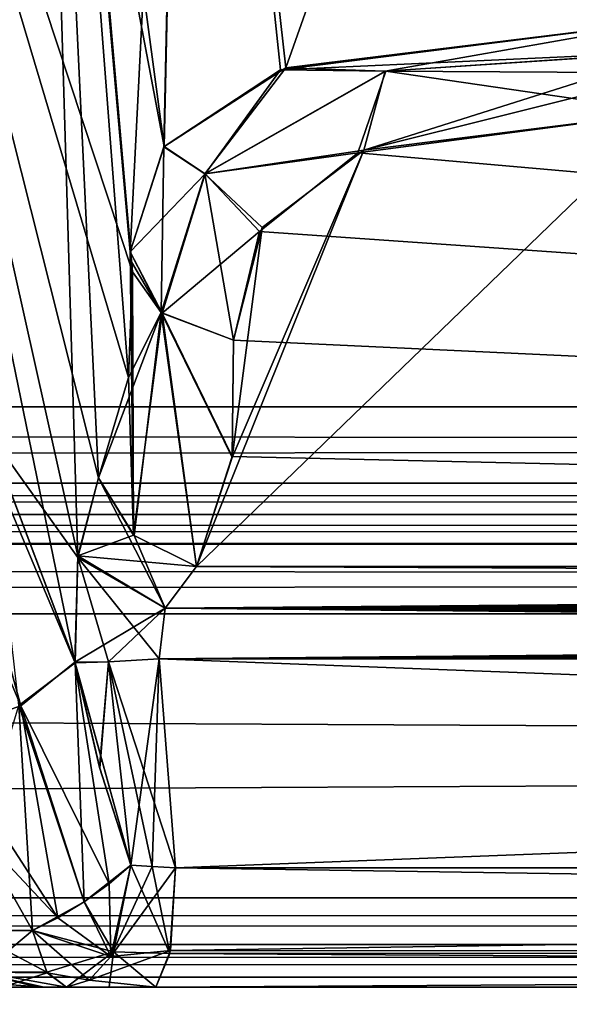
# Model space of a CAD drawing. Header units: inches. Extents: x -10 to 10, y -2.3 to 4.3.
# Tile 518 of 656: x -1.741 to -1.596, y -2.116 to -1.856. Entities that reach past the tile are written whole.
import ezdxf

# ---------------------------------------------------------------- set-up
doc = ezdxf.new("R2010")
doc.units = ezdxf.units.IN
doc.header["$LTSCALE"] = 65.185185
doc.header["$MEASUREMENT"] = 0
for name, color, linetype in [('100', 7, 'CONTINUOUS'), ('123', 7, 'CONTINUOUS'), ('12476', 7, 'CONTINUOUS'), ('12477', 7, 'CONTINUOUS'), ('12478', 7, 'CONTINUOUS'), ('12479', 7, 'CONTINUOUS'), ('12501', 7, 'CONTINUOUS'), ('12502', 7, 'CONTINUOUS'), ('12503', 7, 'CONTINUOUS'), ('28', 7, 'CONTINUOUS'), ('3832', 7, 'CONTINUOUS'), ('3870', 7, 'CONTINUOUS'), ('3916', 7, 'CONTINUOUS'), ('3924', 7, 'CONTINUOUS'), ('3925', 7, 'CONTINUOUS'), ('3926', 7, 'CONTINUOUS'), ('3927', 7, 'CONTINUOUS'), ('3928', 7, 'CONTINUOUS'), ('4254', 7, 'CONTINUOUS'), ('4267', 7, 'CONTINUOUS'), ('4275', 7, 'CONTINUOUS'), ('4276', 7, 'CONTINUOUS'), ('4277', 7, 'CONTINUOUS'), ('4278', 7, 'CONTINUOUS'), ('4282', 7, 'CONTINUOUS'), ('4283', 7, 'CONTINUOUS'), ('4284', 7, 'CONTINUOUS'), ('4285', 7, 'CONTINUOUS'), ('4286', 7, 'CONTINUOUS'), ('51', 7, 'CONTINUOUS'), ('5968', 7, 'CONTINUOUS'), ('5969', 7, 'CONTINUOUS'), ('5970', 7, 'CONTINUOUS'), ('5971', 7, 'CONTINUOUS'), ('5972', 7, 'CONTINUOUS'), ('5973', 7, 'CONTINUOUS'), ('5974', 7, 'CONTINUOUS'), ('5975', 7, 'CONTINUOUS'), ('5976', 7, 'CONTINUOUS'), ('5977', 7, 'CONTINUOUS'), ('5978', 7, 'CONTINUOUS'), ('5984', 7, 'CONTINUOUS'), ('6287', 7, 'CONTINUOUS'), ('6288', 7, 'CONTINUOUS'), ('6303', 7, 'CONTINUOUS'), ('6304', 7, 'CONTINUOUS'), ('6305', 7, 'CONTINUOUS'), ('8585', 7, 'CONTINUOUS'), ('8594', 7, 'CONTINUOUS')]:
    doc.layers.add(name, color=color, linetype=linetype)

msp = doc.modelspace()

# ---------------------------------------------------------------- linework, layer by layer
at = {"layer": '100', "linetype": 'Continuous'}
for points in [[(8.075, -1.95857, -4.05149), (8.075, -1.63343, -4.06853), (-8.075, -1.63343, -4.06853), (8.075, -1.95857, -4.05149)], [(8.075, -1.95857, -4.05149), (-8.075, -1.63343, -4.06853), (-8.075, -1.95857, -4.05149), (8.075, -1.95857, -4.05149)]]:
    msp.add_3dface(points, dxfattribs=at)
at = {"layer": '123', "linetype": 'Continuous'}
for points in [[(8.075, -1.97876, -4.04218), (8.075, -1.95857, -4.05149), (-8.075, -1.97876, -4.04218), (8.075, -1.97876, -4.04218)], [(8.075, -1.95857, -4.05149), (-8.075, -1.95857, -4.05149), (-8.075, -1.97876, -4.04218), (8.075, -1.95857, -4.05149)], [(8.075, -1.987, -4.02153), (8.075, -1.97876, -4.04218), (-8.075, -1.987, -4.02153), (8.075, -1.987, -4.02153)], [(-8.075, -1.987, -4.02153), (8.075, -1.97876, -4.04218), (-8.075, -1.97876, -4.04218), (-8.075, -1.987, -4.02153)]]:
    msp.add_3dface(points, dxfattribs=at)
at = {"layer": '12476', "linetype": 'Continuous'}
for points in [[(-7.49652, -2.10932, -3.78402), (7.49652, -2.10932, 3.78402), (7.49652, -2.10932, -3.78402), (-7.49652, -2.10932, -3.78402)], [(-7.49652, -2.10932, 3.78402), (7.49652, -2.10932, 3.78402), (-7.49652, -2.10932, -3.78402), (-7.49652, -2.10932, 3.78402)]]:
    msp.add_3dface(points, dxfattribs=at)
at = {"layer": '12477', "linetype": 'Continuous'}
for points in [[(-7.49652, -2.08831, 3.77031), (7.49652, -2.10058, 3.77428), (-7.49652, -2.10074, 3.77439), (-7.49652, -2.08831, 3.77031)], [(7.49652, -2.08831, 3.77031), (7.49652, -2.10058, 3.77428), (-7.49652, -2.08831, 3.77031), (7.49652, -2.08831, 3.77031)], [(7.49652, -2.10058, 3.77428), (7.49652, -2.10932, 3.78402), (-7.49652, -2.10074, 3.77439), (7.49652, -2.10058, 3.77428)], [(7.49652, -2.10932, 3.78402), (-7.49652, -2.10932, 3.78402), (-7.49652, -2.10074, 3.77439), (7.49652, -2.10932, 3.78402)]]:
    msp.add_3dface(points, dxfattribs=at)
at = {"layer": '12478', "linetype": 'Continuous'}
for points in [[(7.49489, -2.01331, 3.76638), (-7.49652, -2.08831, 3.77031), (-7.49489, -2.01331, 3.76638), (7.49489, -2.01331, 3.76638)], [(7.49489, -2.01331, 3.76638), (7.49652, -2.08831, 3.77031), (-7.49652, -2.08831, 3.77031), (7.49489, -2.01331, 3.76638)]]:
    msp.add_3dface(points, dxfattribs=at)
at = {"layer": '12479', "linetype": 'Continuous'}
for points in [[(-7.49488, -1.987, 3.79134), (7.49489, -1.99447, 3.77352), (-7.49489, -1.99512, 3.7729), (-7.49488, -1.987, 3.79134)], [(-7.49488, -1.987, 3.79134), (7.49488, -1.987, 3.79134), (7.49489, -1.99447, 3.77352), (-7.49488, -1.987, 3.79134)], [(7.49489, -1.99447, 3.77352), (7.49489, -2.01331, 3.76638), (-7.49489, -1.99512, 3.7729), (7.49489, -1.99447, 3.77352)], [(7.49489, -2.01331, 3.76638), (-7.49489, -2.01331, 3.76638), (-7.49489, -1.99512, 3.7729), (7.49489, -2.01331, 3.76638)]]:
    msp.add_3dface(points, dxfattribs=at)
at = {"layer": '12501', "linetype": 'Continuous'}
for points in [[(7.49652, -2.08831, -3.77031), (-7.49652, -2.10058, -3.77428), (7.49652, -2.10074, -3.77439), (7.49652, -2.08831, -3.77031)], [(-7.49652, -2.08831, -3.77031), (-7.49652, -2.10058, -3.77428), (7.49652, -2.08831, -3.77031), (-7.49652, -2.08831, -3.77031)], [(-7.49652, -2.10058, -3.77428), (-7.49652, -2.10932, -3.78402), (7.49652, -2.10074, -3.77439), (-7.49652, -2.10058, -3.77428)], [(-7.49652, -2.10932, -3.78402), (7.49652, -2.10932, -3.78402), (7.49652, -2.10074, -3.77439), (-7.49652, -2.10932, -3.78402)]]:
    msp.add_3dface(points, dxfattribs=at)
at = {"layer": '12502', "linetype": 'Continuous'}
for points in [[(-7.49489, -2.01331, -3.76638), (-7.49652, -2.08831, -3.77031), (7.49652, -2.08831, -3.77031), (-7.49489, -2.01331, -3.76638)], [(-7.49489, -2.01331, -3.76638), (7.49652, -2.08831, -3.77031), (7.49489, -2.01331, -3.76638), (-7.49489, -2.01331, -3.76638)]]:
    msp.add_3dface(points, dxfattribs=at)
at = {"layer": '12503', "linetype": 'Continuous'}
for points in [[(7.49488, -1.987, -3.79134), (-7.49488, -1.987, -3.79134), (-7.49489, -1.99447, -3.77352), (7.49488, -1.987, -3.79134)], [(7.49488, -1.987, -3.79134), (-7.49489, -1.99447, -3.77352), (7.49489, -1.99512, -3.7729), (7.49488, -1.987, -3.79134)], [(-7.49489, -1.99447, -3.77352), (-7.49489, -2.01331, -3.76638), (7.49489, -1.99512, -3.7729), (-7.49489, -1.99447, -3.77352)], [(-7.49489, -2.01331, -3.76638), (7.49489, -2.01331, -3.76638), (7.49489, -1.99512, -3.7729), (-7.49489, -2.01331, -3.76638)]]:
    msp.add_3dface(points, dxfattribs=at)
at = {"layer": '28', "linetype": 'Continuous'}
for points in [[(8.075, -1.987, -4.02153), (-8.075, -1.987, -4.02153), (8.04453, -1.987, -3.97741), (8.075, -1.987, -4.02153)], [(8.04453, -1.987, -3.97741), (-8.075, -1.987, -4.02153), (7.97221, -1.987, -3.8272), (8.04453, -1.987, -3.97741)], [(7.97221, -1.987, -3.8272), (-8.075, -1.987, -4.02153), (7.49488, -1.987, -3.79134), (7.97221, -1.987, -3.8272)], [(7.49488, -1.987, -3.79134), (-8.075, -1.987, -4.02153), (-7.49488, -1.987, -3.79134), (7.49488, -1.987, -3.79134)], [(-8.075, -1.987, 4.02153), (8.075, -1.987, 4.02153), (-8.04453, -1.987, 3.97741), (-8.075, -1.987, 4.02153)], [(-8.04453, -1.987, 3.97741), (8.075, -1.987, 4.02153), (-7.97221, -1.987, 3.8272), (-8.04453, -1.987, 3.97741)], [(-7.97221, -1.987, 3.8272), (8.075, -1.987, 4.02153), (-7.49488, -1.987, 3.79134), (-7.97221, -1.987, 3.8272)], [(-7.49488, -1.987, 3.79134), (8.075, -1.987, 4.02153), (7.49488, -1.987, 3.79134), (-7.49488, -1.987, 3.79134)]]:
    msp.add_3dface(points, dxfattribs=at)
at = {"layer": '3832', "linetype": 'Continuous'}
for points in [[(-8.075, -1.95857, 4.05149), (-8.075, -1.63343, 4.06853), (8.075, -1.63343, 4.06853), (-8.075, -1.95857, 4.05149)], [(8.075, -1.95857, 4.05149), (-8.075, -1.95857, 4.05149), (8.075, -1.63343, 4.06853), (8.075, -1.95857, 4.05149)]]:
    msp.add_3dface(points, dxfattribs=at)
at = {"layer": '3870', "linetype": 'Continuous'}
for points in [[(-1.73646, -2.112, 4.32322), (-1.76817, -2.112, 4.22339), (-1.74592, -2.112, -4.27614), (-1.73646, -2.112, 4.32322)], [(-1.74592, -2.112, 4.42785), (-1.73646, -2.112, 4.32322), (-1.72893, -2.112, 4.43416), (-1.74592, -2.112, 4.42785)], [(-1.73485, -2.112, -4.352), (-1.73646, -2.112, 4.32322), (-1.74592, -2.112, -4.27614), (-1.73485, -2.112, -4.352)], [(-1.74592, -2.112, -4.42785), (-1.72893, -2.112, -4.43416), (-1.73485, -2.112, -4.352), (-1.74592, -2.112, -4.42785)], [(-1.72893, -2.112, 4.43416), (-1.73646, -2.112, 4.32322), (-1.72893, -2.112, -4.43416), (-1.72893, -2.112, 4.43416)], [(-1.72893, -2.112, -4.43416), (-1.73646, -2.112, 4.32322), (-1.73485, -2.112, -4.352), (-1.72893, -2.112, -4.43416)], [(-1.71765, -2.112, 4.42807), (-1.72893, -2.112, 4.43416), (-1.71765, -2.112, -4.42807), (-1.71765, -2.112, 4.42807)], [(-1.71765, -2.112, -4.42807), (-1.72893, -2.112, 4.43416), (-1.72893, -2.112, -4.43416), (-1.71765, -2.112, -4.42807)], [(-1.70533, -2.112, 4.42451), (-1.71765, -2.112, 4.42807), (-1.70533, -2.112, -4.42451), (-1.70533, -2.112, 4.42451)], [(-1.70533, -2.112, -4.42451), (-1.71765, -2.112, 4.42807), (-1.71765, -2.112, -4.42807), (-1.70533, -2.112, -4.42451)], [(-0.26395, -2.112, 4.17036), (-1.70533, -2.112, 4.42451), (-0.26395, -2.112, -4.17036), (-0.26395, -2.112, 4.17036)], [(-0.26395, -2.112, -4.17036), (-1.70533, -2.112, 4.42451), (-1.70533, -2.112, -4.42451), (-0.26395, -2.112, -4.17036)]]:
    msp.add_3dface(points, dxfattribs=at)
at = {"layer": '3916', "linetype": 'Continuous'}
for points in [[(-1.73485, -2.112, -4.352), (-1.74592, -2.112, -4.27614), (-1.76361, -2.10565, -4.42257), (-1.73485, -2.112, -4.352)], [(-1.75478, -2.11054, -4.42521), (-1.73485, -2.112, -4.352), (-1.76361, -2.10565, -4.42257), (-1.75478, -2.11054, -4.42521)], [(-1.74592, -2.112, -4.42785), (-1.73485, -2.112, -4.352), (-1.75478, -2.11054, -4.42521), (-1.74592, -2.112, -4.42785)]]:
    msp.add_3dface(points, dxfattribs=at)
at = {"layer": '3924', "linetype": 'Continuous'}
msp.add_3dface([(-1.73797, -2.097, -4.45852), (-1.75496, -2.097, -4.45221), (-1.75204, -2.07212, -4.46862), (-1.73797, -2.097, -4.45852)], dxfattribs=at)
at = {"layer": '3925', "linetype": 'Continuous'}
for points in [[(-1.75113, -2.108, -4.44189), (-1.75496, -2.097, -4.45221), (-1.73415, -2.10797, -4.44824), (-1.75113, -2.108, -4.44189)], [(-1.75496, -2.097, -4.45221), (-1.73797, -2.097, -4.45852), (-1.73415, -2.10797, -4.44824), (-1.75496, -2.097, -4.45221)], [(-1.72893, -2.112, -4.43416), (-1.75113, -2.108, -4.44189), (-1.73415, -2.10797, -4.44824), (-1.72893, -2.112, -4.43416)], [(-1.72893, -2.112, -4.43416), (-1.74592, -2.112, -4.42785), (-1.75113, -2.108, -4.44189), (-1.72893, -2.112, -4.43416)]]:
    msp.add_3dface(points, dxfattribs=at)
at = {"layer": '3926', "linetype": 'Continuous'}
for points in [[(-1.71198, -2.0797, -4.45881), (-1.71657, -2.10262, -4.45211), (-1.7243, -2.08944, -4.46286), (-1.71198, -2.0797, -4.45881)], [(-1.71657, -2.10262, -4.45211), (-1.73797, -2.097, -4.45852), (-1.7243, -2.08944, -4.46286), (-1.71657, -2.10262, -4.45211)], [(-1.73415, -2.10797, -4.44824), (-1.73797, -2.097, -4.45852), (-1.71657, -2.10262, -4.45211), (-1.73415, -2.10797, -4.44824)], [(-1.72893, -2.112, -4.43416), (-1.73415, -2.10797, -4.44824), (-1.71657, -2.10262, -4.45211), (-1.72893, -2.112, -4.43416)]]:
    msp.add_3dface(points, dxfattribs=at)
at = {"layer": '3927', "linetype": 'Continuous'}
for points in [[(-1.71657, -2.10262, -4.45211), (-1.71198, -2.0797, -4.45881), (-1.70162, -2.10303, -4.44558), (-1.71657, -2.10262, -4.45211)], [(-1.70162, -2.10303, -4.44558), (-1.71198, -2.0797, -4.45881), (-1.70633, -2.08002, -4.45578), (-1.70162, -2.10303, -4.44558)], [(-1.70013, -2.08043, -4.45402), (-1.70162, -2.10303, -4.44558), (-1.70633, -2.08002, -4.45578), (-1.70013, -2.08043, -4.45402)], [(-1.71765, -2.112, -4.42807), (-1.72893, -2.112, -4.43416), (-1.71657, -2.10262, -4.45211), (-1.71765, -2.112, -4.42807)], [(-1.70533, -2.112, -4.42451), (-1.71765, -2.112, -4.42807), (-1.71657, -2.10262, -4.45211), (-1.70533, -2.112, -4.42451)], [(-1.70533, -2.112, -4.42451), (-1.71657, -2.10262, -4.45211), (-1.70162, -2.10303, -4.44558), (-1.70533, -2.112, -4.42451)]]:
    msp.add_3dface(points, dxfattribs=at)
at = {"layer": '3928', "linetype": 'Continuous'}
for points in [[(-1.70162, -2.10303, -4.44558), (-1.70013, -2.08043, -4.45402), (-0.26011, -2.10226, -4.19214), (-1.70162, -2.10303, -4.44558)], [(-0.26011, -2.10226, -4.19214), (-1.70013, -2.08043, -4.45402), (-0.25875, -2.08043, -4.19986), (-0.26011, -2.10226, -4.19214)], [(-0.26395, -2.112, -4.17036), (-1.70162, -2.10303, -4.44558), (-0.26011, -2.10226, -4.19214), (-0.26395, -2.112, -4.17036)], [(-0.26395, -2.112, -4.17036), (-1.70533, -2.112, -4.42451), (-1.70162, -2.10303, -4.44558), (-0.26395, -2.112, -4.17036)]]:
    msp.add_3dface(points, dxfattribs=at)
at = {"layer": '4254', "linetype": 'Continuous'}
for points in [[(-1.71213, -1.91757, -4.34366), (-1.72478, -1.77507, -4.33903), (-1.6977, -1.63195, -4.22234), (-1.71213, -1.91757, -4.34366)], [(-1.71213, -1.91757, -4.34366), (-1.6977, -1.63195, -4.22234), (-1.70324, -1.88984, -4.28053), (-1.71213, -1.91757, -4.34366)], [(-1.70324, -1.88984, -4.28053), (-1.6977, -1.63195, -4.22234), (-1.67107, -1.86894, -4.22944), (-1.70324, -1.88984, -4.28053)], [(-1.6977, -1.63195, -4.22234), (-1.58789, -1.63343, -4.17492), (-1.67107, -1.86894, -4.22944), (-1.6977, -1.63195, -4.22234)], [(-1.58789, -1.63343, -4.17492), (-1.56777, -1.85623, -4.1866), (-1.67107, -1.86894, -4.22944), (-1.58789, -1.63343, -4.17492)]]:
    msp.add_3dface(points, dxfattribs=at)
at = {"layer": '4267', "linetype": 'Continuous'}
for points in [[(-1.80751, -1.63239, -4.53127), (-1.73696, -1.63239, -4.352), (-1.77674, -1.90739, -4.5325), (-1.80751, -1.63239, -4.53127)], [(-1.77674, -1.90739, -4.5325), (-1.73696, -1.63239, -4.352), (-1.74978, -1.96499, -4.50279), (-1.77674, -1.90739, -4.5325)], [(-1.74978, -1.96499, -4.50279), (-1.73696, -1.63239, -4.352), (-1.72599, -1.99838, -4.46144), (-1.74978, -1.96499, -4.50279)], [(-1.72478, -1.77507, -4.33903), (-1.71213, -1.91757, -4.34366), (-1.73711, -1.63239, -4.34319), (-1.72478, -1.77507, -4.33903)], [(-1.73711, -1.63239, -4.34319), (-1.71213, -1.91757, -4.34366), (-1.71181, -1.92022, -4.34783), (-1.73711, -1.63239, -4.34319)], [(-1.73696, -1.63239, -4.352), (-1.73711, -1.63239, -4.34319), (-1.71155, -1.92287, -4.352), (-1.73696, -1.63239, -4.352)], [(-1.71155, -1.92287, -4.352), (-1.73711, -1.63239, -4.34319), (-1.71181, -1.92022, -4.34783), (-1.71155, -1.92287, -4.352)], [(-1.72599, -1.99838, -4.46144), (-1.73696, -1.63239, -4.352), (-1.7205, -1.97737, -4.44065), (-1.72599, -1.99838, -4.46144)], [(-1.7205, -1.97737, -4.44065), (-1.73696, -1.63239, -4.352), (-1.71258, -1.95084, -4.39684), (-1.7205, -1.97737, -4.44065)], [(-1.71258, -1.95084, -4.39684), (-1.73696, -1.63239, -4.352), (-1.71155, -1.92287, -4.352), (-1.71258, -1.95084, -4.39684)], [(-1.7267, -2.02619, -4.46952), (-1.74978, -1.96499, -4.50279), (-1.72599, -1.99838, -4.46144), (-1.7267, -2.02619, -4.46952)]]:
    msp.add_3dface(points, dxfattribs=at)
at = {"layer": '4275', "linetype": 'Continuous'}
msp.add_3dface([(-1.74978, -1.96499, -4.50279), (-1.7267, -2.02619, -4.46952), (-1.74158, -2.03748, -4.48342), (-1.74978, -1.96499, -4.50279)], dxfattribs=at)
at = {"layer": '4276', "linetype": 'Continuous'}
for points in [[(-1.7267, -2.02619, -4.46952), (-1.7243, -2.08944, -4.46286), (-1.74158, -2.03748, -4.48342), (-1.7267, -2.02619, -4.46952)], [(-1.71198, -2.0797, -4.45881), (-1.7243, -2.08944, -4.46286), (-1.7267, -2.02619, -4.46952), (-1.71198, -2.0797, -4.45881)], [(-1.71198, -2.0797, -4.45881), (-1.7267, -2.02619, -4.46952), (-1.72014, -2.0541, -4.46345), (-1.71198, -2.0797, -4.45881)], [(-1.73797, -2.097, -4.45852), (-1.75204, -2.07212, -4.46862), (-1.74158, -2.03748, -4.48342), (-1.73797, -2.097, -4.45852)], [(-1.7243, -2.08944, -4.46286), (-1.73797, -2.097, -4.45852), (-1.74158, -2.03748, -4.48342), (-1.7243, -2.08944, -4.46286)]]:
    msp.add_3dface(points, dxfattribs=at)
at = {"layer": '4277', "linetype": 'Continuous'}
for points in [[(-1.72014, -2.0541, -4.46345), (-1.7267, -2.02619, -4.46952), (-1.71788, -2.02596, -4.45794), (-1.72014, -2.0541, -4.46345)], [(-1.71198, -2.0797, -4.45881), (-1.72014, -2.0541, -4.46345), (-1.71788, -2.02596, -4.45794), (-1.71198, -2.0797, -4.45881)], [(-1.70446, -2.02515, -4.45184), (-1.71198, -2.0797, -4.45881), (-1.71788, -2.02596, -4.45794), (-1.70446, -2.02515, -4.45184)], [(-1.70633, -2.08002, -4.45578), (-1.71198, -2.0797, -4.45881), (-1.70446, -2.02515, -4.45184), (-1.70633, -2.08002, -4.45578)], [(-1.70013, -2.08043, -4.45402), (-1.70633, -2.08002, -4.45578), (-1.70446, -2.02515, -4.45184), (-1.70013, -2.08043, -4.45402)]]:
    msp.add_3dface(points, dxfattribs=at)
at = {"layer": '4278', "linetype": 'Continuous'}
for points in [[(-1.70013, -2.08043, -4.45402), (-1.70446, -2.02515, -4.45184), (-0.25902, -2.02515, -4.19697), (-1.70013, -2.08043, -4.45402)], [(-0.25875, -2.08043, -4.19986), (-1.70013, -2.08043, -4.45402), (-0.25902, -2.02515, -4.19697), (-0.25875, -2.08043, -4.19986)]]:
    msp.add_3dface(points, dxfattribs=at)
at = {"layer": '4282', "linetype": 'Continuous'}
for points in [[(-1.67107, -1.86894, -4.22944), (-1.56777, -1.85623, -4.1866), (-1.64478, -1.86984, -4.21068), (-1.67107, -1.86894, -4.22944)], [(-1.56777, -1.85623, -4.1866), (-1.56867, -1.86481, -4.18834), (-1.64478, -1.86984, -4.21068), (-1.56777, -1.85623, -4.1866)], [(-1.56867, -1.86481, -4.18834), (-1.56927, -1.87046, -4.1911), (-1.65044, -1.89071, -4.23361), (-1.56867, -1.86481, -4.18834)], [(-1.64478, -1.86984, -4.21068), (-1.56867, -1.86481, -4.18834), (-1.65044, -1.89071, -4.23361), (-1.64478, -1.86984, -4.21068)], [(-1.70324, -1.88984, -4.28053), (-1.67107, -1.86894, -4.22944), (-1.69241, -1.89699, -4.26684), (-1.70324, -1.88984, -4.28053)], [(-1.67107, -1.86894, -4.22944), (-1.64478, -1.86984, -4.21068), (-1.69241, -1.89699, -4.26684), (-1.67107, -1.86894, -4.22944)], [(-1.69241, -1.89699, -4.26684), (-1.64478, -1.86984, -4.21068), (-1.65044, -1.89071, -4.23361), (-1.69241, -1.89699, -4.26684)], [(-1.56927, -1.87046, -4.1911), (-1.57038, -1.88064, -4.20178), (-1.65044, -1.89071, -4.23361), (-1.56927, -1.87046, -4.1911)], [(-1.71213, -1.91757, -4.34366), (-1.70324, -1.88984, -4.28053), (-1.70393, -1.93363, -4.33375), (-1.71213, -1.91757, -4.34366)], [(-1.70324, -1.88984, -4.28053), (-1.69241, -1.89699, -4.26684), (-1.70393, -1.93363, -4.33375), (-1.70324, -1.88984, -4.28053)], [(-1.67725, -1.9112, -4.27438), (-1.69241, -1.89699, -4.26684), (-1.65044, -1.89071, -4.23361), (-1.67725, -1.9112, -4.27438)], [(-1.70393, -1.93363, -4.33375), (-1.69241, -1.89699, -4.26684), (-1.68486, -1.94094, -4.32802), (-1.70393, -1.93363, -4.33375)], [(-1.68486, -1.94094, -4.32802), (-1.69241, -1.89699, -4.26684), (-1.67725, -1.9112, -4.27438), (-1.68486, -1.94094, -4.32802)]]:
    msp.add_3dface(points, dxfattribs=at)
at = {"layer": '4283', "linetype": 'Continuous'}
for points in [[(-1.71181, -1.92022, -4.34783), (-1.71213, -1.91757, -4.34366), (-1.70393, -1.93363, -4.33375), (-1.71181, -1.92022, -4.34783)], [(-1.71155, -1.92287, -4.352), (-1.71181, -1.92022, -4.34783), (-1.70393, -1.93363, -4.33375), (-1.71155, -1.92287, -4.352)], [(-1.71258, -1.95084, -4.39684), (-1.71155, -1.92287, -4.352), (-1.70393, -1.93363, -4.33375), (-1.71258, -1.95084, -4.39684)], [(-1.7205, -1.97737, -4.44065), (-1.71258, -1.95084, -4.39684), (-1.70393, -1.93363, -4.33375), (-1.7205, -1.97737, -4.44065)], [(-1.7205, -1.97737, -4.44065), (-1.70393, -1.93363, -4.33375), (-1.71109, -1.99259, -4.43492), (-1.7205, -1.97737, -4.44065)], [(-1.70393, -1.93363, -4.33375), (-1.69462, -2.00074, -4.43491), (-1.71109, -1.99259, -4.43492), (-1.70393, -1.93363, -4.33375)], [(-1.70393, -1.93363, -4.33375), (-1.68486, -1.94094, -4.32802), (-1.68524, -1.97199, -4.38271), (-1.70393, -1.93363, -4.33375)], [(-1.69462, -2.00074, -4.43491), (-1.70393, -1.93363, -4.33375), (-1.68524, -1.97199, -4.38271), (-1.69462, -2.00074, -4.43491)]]:
    msp.add_3dface(points, dxfattribs=at)
at = {"layer": '4284', "linetype": 'Continuous'}
for points in [[(-1.57038, -1.88064, -4.20178), (-0.40816, -2.00074, -4.20808), (-1.69462, -2.00074, -4.43491), (-1.57038, -1.88064, -4.20178)], [(-1.65044, -1.89071, -4.23361), (-1.57038, -1.88064, -4.20178), (-1.69462, -2.00074, -4.43491), (-1.65044, -1.89071, -4.23361)], [(-1.65044, -1.89071, -4.23361), (-1.69462, -2.00074, -4.43491), (-1.68524, -1.97199, -4.38271), (-1.65044, -1.89071, -4.23361)], [(-1.67725, -1.9112, -4.27438), (-1.65044, -1.89071, -4.23361), (-1.68524, -1.97199, -4.38271), (-1.67725, -1.9112, -4.27438)], [(-1.68486, -1.94094, -4.32802), (-1.67725, -1.9112, -4.27438), (-1.68524, -1.97199, -4.38271), (-1.68486, -1.94094, -4.32802)]]:
    msp.add_3dface(points, dxfattribs=at)
at = {"layer": '4285', "linetype": 'Continuous'}
for points in [[(-1.69462, -2.00074, -4.43491), (-0.34863, -2.00686, -4.20518), (-1.7029, -2.01175, -4.44754), (-1.69462, -2.00074, -4.43491)], [(-0.40816, -2.00074, -4.20808), (-0.34863, -2.00686, -4.20518), (-1.69462, -2.00074, -4.43491), (-0.40816, -2.00074, -4.20808)], [(-0.34863, -2.00686, -4.20518), (-0.31405, -2.01175, -4.20265), (-1.7029, -2.01175, -4.44754), (-0.34863, -2.00686, -4.20518)], [(-0.25902, -2.02515, -4.19697), (-1.70446, -2.02515, -4.45184), (-1.7029, -2.01175, -4.44754), (-0.25902, -2.02515, -4.19697)], [(-0.26798, -2.02038, -4.1979), (-0.25902, -2.02515, -4.19697), (-1.7029, -2.01175, -4.44754), (-0.26798, -2.02038, -4.1979)], [(-0.31405, -2.01175, -4.20265), (-0.29324, -2.0151, -4.20067), (-1.7029, -2.01175, -4.44754), (-0.31405, -2.01175, -4.20265)], [(-0.29324, -2.0151, -4.20067), (-0.28054, -2.01745, -4.19932), (-1.7029, -2.01175, -4.44754), (-0.29324, -2.0151, -4.20067)], [(-0.28054, -2.01745, -4.19932), (-0.27273, -2.01913, -4.19844), (-1.7029, -2.01175, -4.44754), (-0.28054, -2.01745, -4.19932)], [(-0.27273, -2.01913, -4.19844), (-0.26798, -2.02038, -4.1979), (-1.7029, -2.01175, -4.44754), (-0.27273, -2.01913, -4.19844)]]:
    msp.add_3dface(points, dxfattribs=at)
at = {"layer": '4286', "linetype": 'Continuous'}
for points in [[(-1.72599, -1.99838, -4.46144), (-1.7205, -1.97737, -4.44065), (-1.7029, -2.01175, -4.44754), (-1.72599, -1.99838, -4.46144)], [(-1.7205, -1.97737, -4.44065), (-1.71109, -1.99259, -4.43492), (-1.7029, -2.01175, -4.44754), (-1.7205, -1.97737, -4.44065)], [(-1.71109, -1.99259, -4.43492), (-1.69462, -2.00074, -4.43491), (-1.7029, -2.01175, -4.44754), (-1.71109, -1.99259, -4.43492)], [(-1.7267, -2.02619, -4.46952), (-1.72599, -1.99838, -4.46144), (-1.71788, -2.02596, -4.45794), (-1.7267, -2.02619, -4.46952)], [(-1.72599, -1.99838, -4.46144), (-1.70446, -2.02515, -4.45184), (-1.71788, -2.02596, -4.45794), (-1.72599, -1.99838, -4.46144)], [(-1.70446, -2.02515, -4.45184), (-1.72599, -1.99838, -4.46144), (-1.7029, -2.01175, -4.44754), (-1.70446, -2.02515, -4.45184)]]:
    msp.add_3dface(points, dxfattribs=at)
at = {"layer": '51', "linetype": 'Continuous'}
for points in [[(-8.075, -1.97876, 4.04218), (-8.075, -1.95857, 4.05149), (8.075, -1.97876, 4.04218), (-8.075, -1.97876, 4.04218)], [(8.075, -1.97876, 4.04218), (-8.075, -1.95857, 4.05149), (8.075, -1.95857, 4.05149), (8.075, -1.97876, 4.04218)], [(8.075, -1.987, 4.02153), (-8.075, -1.987, 4.02153), (-8.075, -1.97876, 4.04218), (8.075, -1.987, 4.02153)], [(8.075, -1.987, 4.02153), (-8.075, -1.97876, 4.04218), (8.075, -1.97876, 4.04218), (8.075, -1.987, 4.02153)]]:
    msp.add_3dface(points, dxfattribs=at)
at = {"layer": '5968', "linetype": 'Continuous'}
for points in [[(-1.69757, -1.63195, 4.2222), (-1.73755, -1.63239, 4.33439), (-1.70319, -1.88977, 4.28039), (-1.69757, -1.63195, 4.2222)], [(-1.73755, -1.63239, 4.33439), (-1.72478, -1.77507, 4.33903), (-1.70319, -1.88977, 4.28039), (-1.73755, -1.63239, 4.33439)], [(-1.67241, -1.86945, 4.23082), (-1.69757, -1.63195, 4.2222), (-1.70319, -1.88977, 4.28039), (-1.67241, -1.86945, 4.23082)], [(-1.56777, -1.85623, 4.1866), (-1.69757, -1.63195, 4.2222), (-1.67241, -1.86945, 4.23082), (-1.56777, -1.85623, 4.1866)], [(-1.71213, -1.91757, 4.34366), (-1.70319, -1.88977, 4.28039), (-1.72478, -1.77507, 4.33903), (-1.71213, -1.91757, 4.34366)]]:
    msp.add_3dface(points, dxfattribs=at)
at = {"layer": '5969', "linetype": 'Continuous'}
for points in [[(-1.56777, -1.85623, 4.1866), (-1.67241, -1.86945, 4.23082), (-1.56866, -1.86475, 4.18832), (-1.56777, -1.85623, 4.1866)], [(-1.67241, -1.86945, 4.23082), (-1.64464, -1.8698, 4.21059), (-1.56866, -1.86475, 4.18832), (-1.67241, -1.86945, 4.23082)], [(-1.56866, -1.86475, 4.18832), (-1.64464, -1.8698, 4.21059), (-1.56925, -1.87027, 4.19098), (-1.56866, -1.86475, 4.18832)], [(-1.67241, -1.86945, 4.23082), (-1.70319, -1.88977, 4.28039), (-1.69235, -1.89693, 4.26671), (-1.67241, -1.86945, 4.23082)], [(-1.67241, -1.86945, 4.23082), (-1.69235, -1.89693, 4.26671), (-1.64464, -1.8698, 4.21059), (-1.67241, -1.86945, 4.23082)], [(-1.64464, -1.8698, 4.21059), (-1.69235, -1.89693, 4.26671), (-1.65198, -1.89143, 4.23515), (-1.64464, -1.8698, 4.21059)], [(-1.57038, -1.88064, 4.20178), (-1.64464, -1.8698, 4.21059), (-1.65198, -1.89143, 4.23515), (-1.57038, -1.88064, 4.20178)], [(-1.56925, -1.87027, 4.19098), (-1.64464, -1.8698, 4.21059), (-1.57038, -1.88064, 4.20178), (-1.56925, -1.87027, 4.19098)], [(-1.70319, -1.88977, 4.28039), (-1.71213, -1.91757, 4.34366), (-1.69235, -1.89693, 4.26671), (-1.70319, -1.88977, 4.28039)], [(-1.65198, -1.89143, 4.23515), (-1.69235, -1.89693, 4.26671), (-1.67797, -1.91222, 4.27631), (-1.65198, -1.89143, 4.23515)], [(-1.69235, -1.89693, 4.26671), (-1.71213, -1.91757, 4.34366), (-1.70371, -1.93382, 4.33362), (-1.69235, -1.89693, 4.26671)], [(-1.69235, -1.89693, 4.26671), (-1.70371, -1.93382, 4.33362), (-1.67797, -1.91222, 4.27631), (-1.69235, -1.89693, 4.26671)], [(-1.70371, -1.93382, 4.33362), (-1.68486, -1.94094, 4.32802), (-1.67797, -1.91222, 4.27631), (-1.70371, -1.93382, 4.33362)]]:
    msp.add_3dface(points, dxfattribs=at)
at = {"layer": '5970', "linetype": 'Continuous'}
for points in [[(-1.57038, -1.88064, 4.20178), (-1.65198, -1.89143, 4.23515), (-0.40816, -2.00074, 4.20808), (-1.57038, -1.88064, 4.20178)], [(-1.65198, -1.89143, 4.23515), (-1.67797, -1.91222, 4.27631), (-0.40816, -2.00074, 4.20808), (-1.65198, -1.89143, 4.23515)], [(-1.67797, -1.91222, 4.27631), (-1.68486, -1.94094, 4.32802), (-0.40816, -2.00074, 4.20808), (-1.67797, -1.91222, 4.27631)], [(-0.40816, -2.00074, 4.20808), (-1.68486, -1.94094, 4.32802), (-1.6852, -1.97168, 4.38215), (-0.40816, -2.00074, 4.20808)], [(-1.69462, -2.00074, 4.43491), (-0.40816, -2.00074, 4.20808), (-1.6852, -1.97168, 4.38215), (-1.69462, -2.00074, 4.43491)]]:
    msp.add_3dface(points, dxfattribs=at)
at = {"layer": '5971', "linetype": 'Continuous'}
for points in [[(-0.40816, -2.00074, 4.20808), (-1.69462, -2.00074, 4.43491), (-1.7029, -2.01175, 4.44754), (-0.40816, -2.00074, 4.20808)], [(-0.40816, -2.00074, 4.20808), (-1.7029, -2.01175, 4.44754), (-0.37072, -2.00409, 4.20625), (-0.40816, -2.00074, 4.20808)], [(-0.37072, -2.00409, 4.20625), (-1.7029, -2.01175, 4.44754), (-0.34363, -2.00753, 4.20488), (-0.37072, -2.00409, 4.20625)], [(-0.34363, -2.00753, 4.20488), (-1.7029, -2.01175, 4.44754), (-0.30913, -2.0125, 4.20221), (-0.34363, -2.00753, 4.20488)], [(-1.7029, -2.01175, 4.44754), (-1.70446, -2.02515, 4.45184), (-0.30913, -2.0125, 4.20221), (-1.7029, -2.01175, 4.44754)], [(-0.30913, -2.0125, 4.20221), (-1.70446, -2.02515, 4.45184), (-0.28921, -2.0158, 4.20025), (-0.30913, -2.0125, 4.20221)], [(-0.28921, -2.0158, 4.20025), (-1.70446, -2.02515, 4.45184), (-0.27735, -2.01812, 4.19896), (-0.28921, -2.0158, 4.20025)], [(-0.27735, -2.01812, 4.19896), (-1.70446, -2.02515, 4.45184), (-0.27024, -2.01974, 4.19815), (-0.27735, -2.01812, 4.19896)], [(-1.70446, -2.02515, 4.45184), (-0.25907, -2.02514, 4.19698), (-0.27024, -2.01974, 4.19815), (-1.70446, -2.02515, 4.45184)]]:
    msp.add_3dface(points, dxfattribs=at)
at = {"layer": '5972', "linetype": 'Continuous'}
for points in [[(-0.25907, -2.02514, 4.19698), (-1.70446, -2.02515, 4.45184), (-0.25875, -2.08043, 4.19986), (-0.25907, -2.02514, 4.19698)], [(-1.70446, -2.02515, 4.45184), (-1.70013, -2.08043, 4.45402), (-0.25875, -2.08043, 4.19986), (-1.70446, -2.02515, 4.45184)]]:
    msp.add_3dface(points, dxfattribs=at)
at = {"layer": '5973', "linetype": 'Continuous'}
for points in [[(-0.25875, -2.08043, 4.19986), (-1.70013, -2.08043, 4.45402), (-1.70149, -2.10226, 4.4463), (-0.25875, -2.08043, 4.19986)], [(-0.25875, -2.08043, 4.19986), (-1.70149, -2.10226, 4.4463), (-0.26024, -2.10303, 4.19143), (-0.25875, -2.08043, 4.19986)], [(-1.70149, -2.10226, 4.4463), (-1.70533, -2.112, 4.42451), (-0.26024, -2.10303, 4.19143), (-1.70149, -2.10226, 4.4463)], [(-1.70533, -2.112, 4.42451), (-0.26395, -2.112, 4.17036), (-0.26024, -2.10303, 4.19143), (-1.70533, -2.112, 4.42451)]]:
    msp.add_3dface(points, dxfattribs=at)
at = {"layer": '5974', "linetype": 'Continuous'}
for points in [[(-1.71198, -2.0797, 4.45881), (-1.71727, -2.10383, 4.45112), (-1.70633, -2.08002, 4.45578), (-1.71198, -2.0797, 4.45881)], [(-1.71727, -2.10383, 4.45112), (-1.70013, -2.08043, 4.45402), (-1.70633, -2.08002, 4.45578), (-1.71727, -2.10383, 4.45112)], [(-1.70149, -2.10226, 4.4463), (-1.70013, -2.08043, 4.45402), (-1.71727, -2.10383, 4.45112), (-1.70149, -2.10226, 4.4463)], [(-1.70533, -2.112, 4.42451), (-1.70149, -2.10226, 4.4463), (-1.72299, -2.1101, 4.44283), (-1.70533, -2.112, 4.42451)], [(-1.72299, -2.1101, 4.44283), (-1.70149, -2.10226, 4.4463), (-1.71727, -2.10383, 4.45112), (-1.72299, -2.1101, 4.44283)], [(-1.72893, -2.112, 4.43416), (-1.70533, -2.112, 4.42451), (-1.72299, -2.1101, 4.44283), (-1.72893, -2.112, 4.43416)], [(-1.72893, -2.112, 4.43416), (-1.71765, -2.112, 4.42807), (-1.70533, -2.112, 4.42451), (-1.72893, -2.112, 4.43416)]]:
    msp.add_3dface(points, dxfattribs=at)
at = {"layer": '5975', "linetype": 'Continuous'}
for points in [[(-1.71727, -2.10383, 4.45112), (-1.71198, -2.0797, 4.45881), (-1.71772, -2.08466, 4.46186), (-1.71727, -2.10383, 4.45112)], [(-1.7243, -2.08944, 4.46286), (-1.71727, -2.10383, 4.45112), (-1.71772, -2.08466, 4.46186), (-1.7243, -2.08944, 4.46286)], [(-1.73122, -2.09365, 4.46171), (-1.71727, -2.10383, 4.45112), (-1.7243, -2.08944, 4.46286), (-1.73122, -2.09365, 4.46171)], [(-1.73797, -2.097, 4.45852), (-1.71727, -2.10383, 4.45112), (-1.73122, -2.09365, 4.46171), (-1.73797, -2.097, 4.45852)], [(-1.72299, -2.1101, 4.44283), (-1.71727, -2.10383, 4.45112), (-1.73797, -2.097, 4.45852), (-1.72299, -2.1101, 4.44283)], [(-1.72299, -2.1101, 4.44283), (-1.73797, -2.097, 4.45852), (-1.73402, -2.10819, 4.44787), (-1.72299, -2.1101, 4.44283)], [(-1.72893, -2.112, 4.43416), (-1.72299, -2.1101, 4.44283), (-1.73402, -2.10819, 4.44787), (-1.72893, -2.112, 4.43416)]]:
    msp.add_3dface(points, dxfattribs=at)
at = {"layer": '5976', "linetype": 'Continuous'}
for points in [[(-1.74104, -2.03755, 4.48313), (-1.71772, -2.08466, 4.46186), (-1.72671, -2.02604, 4.46951), (-1.74104, -2.03755, 4.48313)], [(-1.71772, -2.08466, 4.46186), (-1.71198, -2.0797, 4.45881), (-1.72671, -2.02604, 4.46951), (-1.71772, -2.08466, 4.46186)], [(-1.72671, -2.02604, 4.46951), (-1.71198, -2.0797, 4.45881), (-1.72021, -2.05386, 4.4635), (-1.72671, -2.02604, 4.46951)], [(-1.76273, -2.04501, 4.48135), (-1.73122, -2.09365, 4.46171), (-1.74104, -2.03755, 4.48313), (-1.76273, -2.04501, 4.48135)], [(-1.73122, -2.09365, 4.46171), (-1.7243, -2.08944, 4.46286), (-1.74104, -2.03755, 4.48313), (-1.73122, -2.09365, 4.46171)], [(-1.7243, -2.08944, 4.46286), (-1.71772, -2.08466, 4.46186), (-1.74104, -2.03755, 4.48313), (-1.7243, -2.08944, 4.46286)], [(-1.75294, -2.07044, 4.46932), (-1.73122, -2.09365, 4.46171), (-1.76273, -2.04501, 4.48135), (-1.75294, -2.07044, 4.46932)], [(-1.73797, -2.097, 4.45852), (-1.73122, -2.09365, 4.46171), (-1.75294, -2.07044, 4.46932), (-1.73797, -2.097, 4.45852)]]:
    msp.add_3dface(points, dxfattribs=at)
at = {"layer": '5977', "linetype": 'Continuous'}
msp.add_3dface([(-1.73797, -2.097, 4.45852), (-1.75294, -2.07044, 4.46932), (-1.75496, -2.097, 4.45221), (-1.73797, -2.097, 4.45852)], dxfattribs=at)
at = {"layer": '5978', "linetype": 'Continuous'}
for points in [[(-1.73797, -2.097, 4.45852), (-1.75496, -2.097, 4.45221), (-1.75113, -2.10799, 4.44191), (-1.73797, -2.097, 4.45852)], [(-1.73402, -2.10819, 4.44787), (-1.73797, -2.097, 4.45852), (-1.75113, -2.10799, 4.44191), (-1.73402, -2.10819, 4.44787)], [(-1.74592, -2.112, 4.42785), (-1.73402, -2.10819, 4.44787), (-1.75113, -2.10799, 4.44191), (-1.74592, -2.112, 4.42785)], [(-1.74592, -2.112, 4.42785), (-1.72893, -2.112, 4.43416), (-1.73402, -2.10819, 4.44787), (-1.74592, -2.112, 4.42785)]]:
    msp.add_3dface(points, dxfattribs=at)
at = {"layer": '5984', "linetype": 'Continuous'}
for points in [[(-1.76817, -2.112, 4.22339), (-1.73646, -2.112, 4.32322), (-1.76833, -2.10412, 4.2726), (-1.76817, -2.112, 4.22339)], [(-1.73646, -2.112, 4.32322), (-1.74592, -2.112, 4.42785), (-1.76833, -2.10412, 4.2726), (-1.73646, -2.112, 4.32322)]]:
    msp.add_3dface(points, dxfattribs=at)
at = {"layer": '6287', "linetype": 'Continuous'}
for points in [[(-1.73696, -1.63239, 4.352), (-1.80751, -1.63239, 4.53127), (-1.71155, -1.92287, 4.352), (-1.73696, -1.63239, 4.352)], [(-1.72671, -2.02604, 4.46951), (-1.80751, -1.63239, 4.53127), (-1.74995, -1.9646, 4.50299), (-1.72671, -2.02604, 4.46951)], [(-1.80751, -1.63239, 4.53127), (-1.72671, -2.02604, 4.46951), (-1.72592, -1.99792, 4.46116), (-1.80751, -1.63239, 4.53127)], [(-1.71155, -1.92287, 4.352), (-1.80751, -1.63239, 4.53127), (-1.71258, -1.95084, 4.39685), (-1.71155, -1.92287, 4.352)], [(-1.71258, -1.95084, 4.39685), (-1.80751, -1.63239, 4.53127), (-1.7205, -1.97737, 4.44065), (-1.71258, -1.95084, 4.39685)], [(-1.7205, -1.97737, 4.44065), (-1.80751, -1.63239, 4.53127), (-1.72592, -1.99792, 4.46116), (-1.7205, -1.97737, 4.44065)], [(-1.73711, -1.63239, 4.34319), (-1.73696, -1.63239, 4.352), (-1.71213, -1.91757, 4.34366), (-1.73711, -1.63239, 4.34319)], [(-1.73711, -1.63239, 4.34319), (-1.71213, -1.91757, 4.34366), (-1.72478, -1.77507, 4.33903), (-1.73711, -1.63239, 4.34319)], [(-1.71213, -1.91757, 4.34366), (-1.73696, -1.63239, 4.352), (-1.71181, -1.92022, 4.34783), (-1.71213, -1.91757, 4.34366)], [(-1.71181, -1.92022, 4.34783), (-1.73696, -1.63239, 4.352), (-1.71155, -1.92287, 4.352), (-1.71181, -1.92022, 4.34783)]]:
    msp.add_3dface(points, dxfattribs=at)
at = {"layer": '6288', "linetype": 'Continuous'}
for points in [[(-1.74104, -2.03755, 4.48313), (-1.77674, -1.90739, 4.5325), (-1.79118, -1.91803, 4.54125), (-1.74104, -2.03755, 4.48313)], [(-1.74104, -2.03755, 4.48313), (-1.72671, -2.02604, 4.46951), (-1.77674, -1.90739, 4.5325), (-1.74104, -2.03755, 4.48313)], [(-1.72671, -2.02604, 4.46951), (-1.74995, -1.9646, 4.50299), (-1.77674, -1.90739, 4.5325), (-1.72671, -2.02604, 4.46951)], [(-1.76273, -2.04501, 4.48135), (-1.74104, -2.03755, 4.48313), (-1.79118, -1.91803, 4.54125), (-1.76273, -2.04501, 4.48135)]]:
    msp.add_3dface(points, dxfattribs=at)
at = {"layer": '6303', "linetype": 'Continuous'}
for points in [[(-1.70371, -1.93382, 4.33362), (-1.71213, -1.91757, 4.34366), (-1.71125, -1.99245, 4.43496), (-1.70371, -1.93382, 4.33362)], [(-1.71213, -1.91757, 4.34366), (-1.71181, -1.92022, 4.34783), (-1.71125, -1.99245, 4.43496), (-1.71213, -1.91757, 4.34366)], [(-1.71181, -1.92022, 4.34783), (-1.71155, -1.92287, 4.352), (-1.71125, -1.99245, 4.43496), (-1.71181, -1.92022, 4.34783)], [(-1.71155, -1.92287, 4.352), (-1.71258, -1.95084, 4.39685), (-1.71125, -1.99245, 4.43496), (-1.71155, -1.92287, 4.352)], [(-1.69462, -2.00074, 4.43491), (-1.70371, -1.93382, 4.33362), (-1.71125, -1.99245, 4.43496), (-1.69462, -2.00074, 4.43491)], [(-1.68486, -1.94094, 4.32802), (-1.70371, -1.93382, 4.33362), (-1.6852, -1.97168, 4.38215), (-1.68486, -1.94094, 4.32802)], [(-1.70371, -1.93382, 4.33362), (-1.69462, -2.00074, 4.43491), (-1.6852, -1.97168, 4.38215), (-1.70371, -1.93382, 4.33362)], [(-1.71258, -1.95084, 4.39685), (-1.7205, -1.97737, 4.44065), (-1.71125, -1.99245, 4.43496), (-1.71258, -1.95084, 4.39685)]]:
    msp.add_3dface(points, dxfattribs=at)
at = {"layer": '6304', "linetype": 'Continuous'}
for points in [[(-1.7205, -1.97737, 4.44065), (-1.72592, -1.99792, 4.46116), (-1.71125, -1.99245, 4.43496), (-1.7205, -1.97737, 4.44065)], [(-1.72592, -1.99792, 4.46116), (-1.69462, -2.00074, 4.43491), (-1.71125, -1.99245, 4.43496), (-1.72592, -1.99792, 4.46116)], [(-1.72671, -2.02604, 4.46951), (-1.7029, -2.01175, 4.44754), (-1.72592, -1.99792, 4.46116), (-1.72671, -2.02604, 4.46951)], [(-1.7029, -2.01175, 4.44754), (-1.69462, -2.00074, 4.43491), (-1.72592, -1.99792, 4.46116), (-1.7029, -2.01175, 4.44754)], [(-1.7029, -2.01175, 4.44754), (-1.72671, -2.02604, 4.46951), (-1.71787, -2.02597, 4.45794), (-1.7029, -2.01175, 4.44754)], [(-1.70446, -2.02515, 4.45184), (-1.7029, -2.01175, 4.44754), (-1.71787, -2.02597, 4.45794), (-1.70446, -2.02515, 4.45184)]]:
    msp.add_3dface(points, dxfattribs=at)
at = {"layer": '6305', "linetype": 'Continuous'}
for points in [[(-1.72671, -2.02604, 4.46951), (-1.72021, -2.05386, 4.4635), (-1.71787, -2.02597, 4.45794), (-1.72671, -2.02604, 4.46951)], [(-1.72021, -2.05386, 4.4635), (-1.71198, -2.0797, 4.45881), (-1.71787, -2.02597, 4.45794), (-1.72021, -2.05386, 4.4635)], [(-1.70013, -2.08043, 4.45402), (-1.70446, -2.02515, 4.45184), (-1.71787, -2.02597, 4.45794), (-1.70013, -2.08043, 4.45402)], [(-1.70633, -2.08002, 4.45578), (-1.70013, -2.08043, 4.45402), (-1.71787, -2.02597, 4.45794), (-1.70633, -2.08002, 4.45578)], [(-1.71198, -2.0797, 4.45881), (-1.70633, -2.08002, 4.45578), (-1.71787, -2.02597, 4.45794), (-1.71198, -2.0797, 4.45881)]]:
    msp.add_3dface(points, dxfattribs=at)
at = {"layer": '8585', "linetype": 'Continuous'}
for points in [[(-2.79289, 0.895, 13.9861), (2.79289, 0.895, 13.9861), (-2.79289, -2.305, 13.9861), (-2.79289, 0.895, 13.9861)], [(-2.79289, -2.305, 13.9861), (2.79289, 0.895, 13.9861), (2.79289, -2.305, 13.9861), (-2.79289, -2.305, 13.9861)]]:
    msp.add_3dface(points, dxfattribs=at)
at = {"layer": '8594', "linetype": 'Continuous'}
for points in [[(-2.79289, -2.305, 14.1431), (2.79289, -2.305, 14.1431), (-2.79289, 0.895, 14.1431), (-2.79289, -2.305, 14.1431)], [(-2.79289, 0.895, 14.1431), (2.79289, -2.305, 14.1431), (2.79289, 0.895, 14.1431), (-2.79289, 0.895, 14.1431)]]:
    msp.add_3dface(points, dxfattribs=at)

doc.saveas('drawing.dxf')
